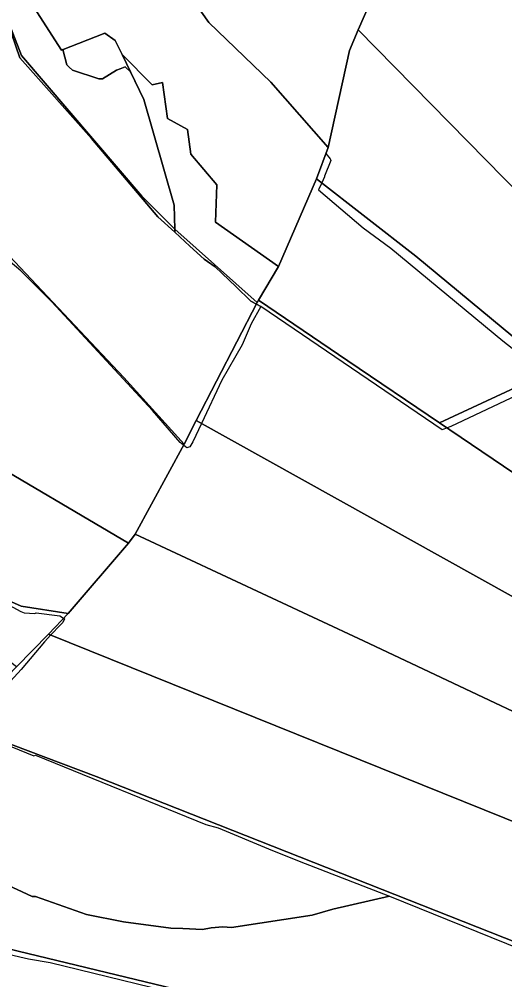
# Model space of a CAD drawing. Extents: x -477304 to -465429, y -1159113 to -1149210.
# Drawn here: x -471504.2 to -471269, y -1156640.5 to -1156175.2 of the extents above; entities that cross this region are included whole.
import ezdxf

# ---------------------------------------------------------------- set-up
doc = ezdxf.new("R2010")
doc.units = 0
for name, color, linetype in [('BPEJ_s', 7, 'Continuous'), ('PUPFL_s', 7, 'Continuous'), ('trav_porost_s', 7, 'Continuous')]:
    doc.layers.add(name, color=color, linetype=linetype)

msp = doc.modelspace()

# ---------------------------------------------------------------- linework, layer by layer
at = {"layer": 'BPEJ_s'}
for points in [[(-471365.05, -1156112.63), (-471393.7, -1156123.48), (-471409.23, -1156128.59), (-471411.57, -1156130.08), (-471425.08, -1156135.43), (-471434.35, -1156138.73), (-471431.07, -1156146.79), (-471420.22, -1156165.45), (-471412.31, -1156176.84), (-471382.35, -1156205.67), (-471354.56, -1156237.33), (-471355.66, -1156240.3), (-471353.51, -1156242.8), (-471353.4, -1156243.24), (-471353.29, -1156243.65), (-471356.27, -1156251.3), (-471356.35, -1156251.48), (-471357.65, -1156254.43), (-471359.18, -1156257.91), (-471337.55, -1156276.19), (-471324.16, -1156286.18), (-471269.92, -1156331.06), (-471251.21, -1156345.73)], [(-471502.89, -1156160.24), (-471483.73, -1156190.13), (-471482.97, -1156189.84), (-471481.11, -1156197.28), (-471479.92, -1156198.39), (-471478.35, -1156199.84), (-471465.59, -1156204.09), (-471463.89, -1156204.09), (-471457.08, -1156199.84), (-471455.29, -1156199.2), (-471452.84, -1156198.33), (-471450.28, -1156200.65), (-471443.76, -1156214.09), (-471429.13, -1156265.31), (-471428.79, -1156276.96), (-471428.83, -1156278.43), (-471437.09, -1156270.87), (-471469.2, -1156233.01), (-471503.87, -1156193.88), (-471514.43, -1156163.61)], [(-471389.3, -1156313.21), (-471392, -1156311.7), (-471399.25, -1156304.73), (-471409.23, -1156295.12), (-471412.89, -1156292.62), (-471414.54, -1156291.5), (-471421.44, -1156285.18), (-471428.83, -1156278.43), (-471428.79, -1156276.96), (-471429.13, -1156265.31), (-471443.76, -1156214.09), (-471450.28, -1156200.65), (-471452.84, -1156198.33), (-471455.29, -1156199.2), (-471457.08, -1156199.84), (-471463.89, -1156204.09), (-471465.59, -1156204.09), (-471478.35, -1156199.84), (-471479.92, -1156198.39), (-471481.11, -1156197.28), (-471482.97, -1156189.84), (-471483.73, -1156190.13), (-471502.89, -1156160.24)], [(-471514.43, -1156163.61), (-471503.87, -1156193.88), (-471469.2, -1156233.01), (-471437.09, -1156270.87), (-471428.83, -1156278.43), (-471421.44, -1156285.18), (-471414.54, -1156291.5), (-471412.89, -1156292.62), (-471409.23, -1156295.12), (-471399.25, -1156304.73), (-471392, -1156311.7), (-471389.3, -1156313.21), (-471387.14, -1156314.41), (-471391.79, -1156322.76), (-471396.25, -1156332.97), (-471406.04, -1156349.99), (-471415.9, -1156371.05), (-471420.07, -1156379.97), (-471421.56, -1156382.31), (-471423.05, -1156382.74), (-471424.58, -1156381.52), (-471426.24, -1156380.19), (-471439.64, -1156364.66), (-471488.34, -1156312.13), (-471503.44, -1156297.03), (-471508.61, -1156292.67)], [(-471420.22, -1156165.45), (-471412.31, -1156176.84), (-471382.35, -1156205.67), (-471354.56, -1156237.33), (-471355.66, -1156240.3), (-471353.51, -1156242.8), (-471353.4, -1156243.24), (-471353.29, -1156243.65), (-471356.27, -1156251.3), (-471356.35, -1156251.48), (-471357.65, -1156254.43), (-471359.18, -1156257.91), (-471337.55, -1156276.19), (-471324.16, -1156286.18), (-471269.92, -1156331.06), (-471251.21, -1156345.73)], [(-471260.14, -1156355.94), (-471295.02, -1156372.53), (-471296.93, -1156373.2), (-471299.27, -1156374.02), (-471387.14, -1156314.41), (-471391.79, -1156322.76), (-471396.25, -1156332.97), (-471406.04, -1156349.99), (-471415.9, -1156371.05), (-471420.07, -1156379.97), (-471421.56, -1156382.31), (-471423.05, -1156382.74), (-471424.58, -1156381.52), (-471426.24, -1156380.19), (-471439.64, -1156364.66), (-471488.34, -1156312.13), (-471503.44, -1156297.03), (-471508.61, -1156292.67)], [(-471260.14, -1156355.94), (-471295.02, -1156372.53), (-471296.93, -1156373.2), (-471299.27, -1156374.02), (-471387.14, -1156314.41), (-471389.3, -1156313.21)], [(-471532.65, -1156446.34), (-471503.44, -1156462.07), (-471501.74, -1156462.7), (-471496.64, -1156463.13), (-471496, -1156462.7), (-471484.51, -1156464.19), (-471482.73, -1156465.33), (-471482.17, -1156465.68), (-471483.02, -1156467.38), (-471484.17, -1156468.59), (-471488.83, -1156473.46), (-471491.96, -1156476.74), (-471503.23, -1156490.14), (-471528.11, -1156517.15)], [(-471532.65, -1156446.34), (-471503.44, -1156462.07), (-471501.74, -1156462.7), (-471496.64, -1156463.13), (-471496, -1156462.7), (-471484.51, -1156464.19), (-471482.73, -1156465.33), (-471482.17, -1156465.68), (-471483.02, -1156467.38), (-471484.17, -1156468.59), (-471488.83, -1156473.46), (-471491.96, -1156476.74), (-471503.23, -1156490.14), (-471528.11, -1156517.15)], [(-471522.16, -1156521.83), (-471497.06, -1156532.04), (-471496.21, -1156531.61), (-471413.69, -1156565.22), (-471407.74, -1156566.92), (-471383.35, -1156576.99), (-471368.6, -1156583.08), (-471324.85, -1156600.03), (-471352.23, -1156606.26), (-471362.23, -1156609.24), (-471401.36, -1156615.19), (-471405.61, -1156614.77), (-471411.17, -1156615.32), (-471415.39, -1156616.04), (-471424.96, -1156615.65), (-471430.71, -1156615.41), (-471453.68, -1156612.43), (-471471.54, -1156608.81), (-471496.21, -1156600.09), (-471497.91, -1156600.09), (-471512.16, -1156593.5)], [(-471522.16, -1156521.83), (-471497.06, -1156532.04), (-471496.21, -1156531.61), (-471413.69, -1156565.22), (-471407.74, -1156566.92), (-471383.35, -1156576.99), (-471368.6, -1156583.08), (-471324.85, -1156600.03), (-471240.15, -1156634.12)], [(-471512.16, -1156593.5), (-471497.91, -1156600.09), (-471496.21, -1156600.09), (-471471.54, -1156608.81), (-471453.68, -1156612.43), (-471430.71, -1156615.41), (-471424.96, -1156615.65), (-471415.39, -1156616.04), (-471411.17, -1156615.32), (-471405.61, -1156614.77), (-471401.36, -1156615.19), (-471362.23, -1156609.24), (-471352.23, -1156606.26), (-471324.85, -1156600.03), (-471240.15, -1156634.12)], [(-471412.42, -1156650.92), (-471489.19, -1156632.21), (-471499.61, -1156630.51), (-471515.78, -1156626.68)], [(-471412.42, -1156650.92), (-471489.19, -1156632.21), (-471499.61, -1156630.51), (-471515.78, -1156626.68)]]:
    msp.add_lwpolyline(points, dxfattribs=at)
at = {"layer": 'PUPFL_s'}
for points in [[(-471453.48, -1156348.67), (-471511.54, -1156287), (-471511.39, -1156282.12), (-471512.53, -1156209.7), (-471549.23, -1156158.04), (-471540.45, -1156143.89), (-471526.4, -1156141.4), (-471536.09, -1156125.11), (-471549.11, -1156111.23), (-471536.49, -1156106.98), (-471503.08, -1156192.74), (-471444.72, -1156260.91), (-471428.79, -1156276.96), (-471388.89, -1156312.41), (-471418.44, -1156369.64), (-471424.32, -1156381.04)], [(-471435.9, -1156134.93), (-471425.09, -1156130.96), (-471366.91, -1156109.59), (-471333.16, -1156164.81), (-471339.94, -1156180.31), (-471344.12, -1156190.41), (-471354.56, -1156237.33), (-471382.35, -1156205.67), (-471412.31, -1156176.84), (-471420.22, -1156165.45), (-471431.07, -1156146.79)], [(-471300.52, -1156370.77), (-471344.97, -1156340.66), (-471388.26, -1156311.33), (-471378.62, -1156294.95), (-471360.17, -1156252.46), (-471312.1, -1156290.05), (-471265.02, -1156328.83), (-471245.75, -1156345.12)], [(-471511.19, -1156367.15), (-471509.42, -1156347.98), (-471515.75, -1156339.27), (-471513.64, -1156335.08), (-471511.54, -1156287), (-471453.48, -1156348.67), (-471424.32, -1156381.04), (-471448.06, -1156424.56), (-471451.26, -1156429.03), (-471525.85, -1156385.02)], [(-471213.05, -1156483.92), (-471418.44, -1156369.64), (-471388.89, -1156312.41), (-471388.26, -1156311.33), (-471344.97, -1156340.66), (-471300.52, -1156370.77), (-471254.07, -1156402.24), (-471204.52, -1156435.81), (-471188.34, -1156446.78)], [(-471213.05, -1156483.92), (-471180.85, -1156502.14), (-471102.7, -1156566.52), (-471131.88, -1156577.56), (-471201.23, -1156540.54), (-471337.42, -1156476.25), (-471448.06, -1156424.56), (-471424.32, -1156381.04), (-471418.44, -1156369.64)], [(-471546.6, -1156436.8), (-471546.02, -1156433.82), (-471570.55, -1156416.12), (-471563.21, -1156408.7), (-471534.65, -1156379.82), (-471525.85, -1156385.02), (-471451.26, -1156429.03), (-471480.5, -1156462.99), (-471503.2, -1156459.47), (-471528.5, -1156448.2), (-471542.79, -1156439.68)], [(-471201.23, -1156540.54), (-471131.88, -1156577.56), (-471174.62, -1156593.74), (-471228.95, -1156578.25), (-471490.01, -1156472.99), (-471480.5, -1156462.99), (-471451.26, -1156429.03), (-471448.06, -1156424.56), (-471337.42, -1156476.25)], [(-471505.44, -1156488.86), (-471539.83, -1156462.78), (-471559.55, -1156463.97), (-471565.46, -1156460.22), (-471565.09, -1156456.14), (-471564.66, -1156451.39), (-471560.08, -1156451.46), (-471558.87, -1156446.96), (-471549.63, -1156452.16), (-471546.6, -1156436.8), (-471542.79, -1156439.68), (-471528.5, -1156448.2), (-471503.2, -1156459.47), (-471480.5, -1156462.99), (-471490.01, -1156472.99)], [(-471228.95, -1156578.25), (-471174.62, -1156593.74), (-471187.45, -1156598.6), (-471225.76, -1156616.52), (-471229.86, -1156635.58), (-471466.93, -1156541.95), (-471532.95, -1156517.19), (-471522.66, -1156506.56), (-471505.44, -1156488.86), (-471490.01, -1156472.99)], [(-471577.82, -1156576), (-471569.62, -1156561.54), (-471551.57, -1156537.24), (-471532.95, -1156517.19), (-471466.93, -1156541.95), (-471229.86, -1156635.58), (-471232.41, -1156647.43), (-471255.1, -1156645.34), (-471299.62, -1156652.09), (-471380.96, -1156656.46), (-471629.22, -1156596.63), (-471618.79, -1156549.59)]]:
    msp.add_lwpolyline(points, close=True, dxfattribs=at)
for points in [[(-471502.89, -1156160.24), (-471483.73, -1156190.13), (-471462.7, -1156182), (-471457.61, -1156185.55), (-471454.32, -1156192.32), (-471443.76, -1156214.09), (-471429.13, -1156265.31), (-471428.79, -1156276.96), (-471444.72, -1156260.91), (-471503.08, -1156192.74), (-471536.49, -1156106.98)], [(-471180.88, -1156342.37), (-471339.94, -1156180.31), (-471333.16, -1156164.81), (-471331.27, -1156160.47), (-471314.98, -1156148.23), (-471298.89, -1156136.11), (-471289.86, -1156136.08), (-471261.42, -1156173.22)], [(-471265.02, -1156328.83), (-471312.1, -1156290.05), (-471360.17, -1156252.46), (-471354.56, -1156237.33), (-471344.12, -1156190.41), (-471339.94, -1156180.31), (-471180.88, -1156342.37)], [(-471254.07, -1156402.24), (-471300.52, -1156370.77), (-471245.75, -1156345.12)], [(-472009.29, -1157017.07), (-472016.29, -1156972.29), (-472032.83, -1156906.94), (-472019.87, -1156874.51), (-472046.09, -1156838.47), (-472040.21, -1156813.22), (-472042.52, -1156807.9), (-472085.31, -1156779.68), (-472085.22, -1156753.67), (-472086.06, -1156742.79), (-472061.12, -1156729.25), (-472041.06, -1156718.36), (-471979.2, -1156684.75), (-471755.96, -1156566.41), (-471629.22, -1156596.63), (-471380.96, -1156656.46), (-471425.12, -1156711.66), (-471521.34, -1156831.93), (-471583.75, -1156909.94), (-471588.76, -1156916.21), (-471596.01, -1156925.27), (-471582, -1156972.2), (-471577.84, -1156986.15), (-471570.53, -1157010.66)]]:
    msp.add_lwpolyline(points, dxfattribs=at)
at = {"layer": 'trav_porost_s'}
msp.add_lwpolyline([(-471420.22, -1156165.45), (-471412.31, -1156176.84), (-471382.35, -1156205.67), (-471354.56, -1156237.33), (-471360.17, -1156252.46), (-471378.62, -1156294.95), (-471409.13, -1156273.54), (-471408.52, -1156255.4), (-471421.1, -1156240.52), (-471422.69, -1156228.58), (-471432.39, -1156223.29), (-471434.76, -1156205.8), (-471439.84, -1156206.96), (-471454.32, -1156192.32), (-471457.61, -1156185.55), (-471462.7, -1156182), (-471483.73, -1156190.13), (-471502.89, -1156160.24)], dxfattribs=at)
msp.add_lwpolyline([(-471388.26, -1156311.33), (-471388.89, -1156312.41), (-471428.79, -1156276.96), (-471429.13, -1156265.31), (-471443.76, -1156214.09), (-471454.32, -1156192.32), (-471439.84, -1156206.96), (-471434.76, -1156205.8), (-471432.39, -1156223.29), (-471422.69, -1156228.58), (-471421.1, -1156240.52), (-471408.52, -1156255.4), (-471409.13, -1156273.54), (-471378.62, -1156294.95)], close=True, dxfattribs=at)

doc.saveas('drawing.dxf')
